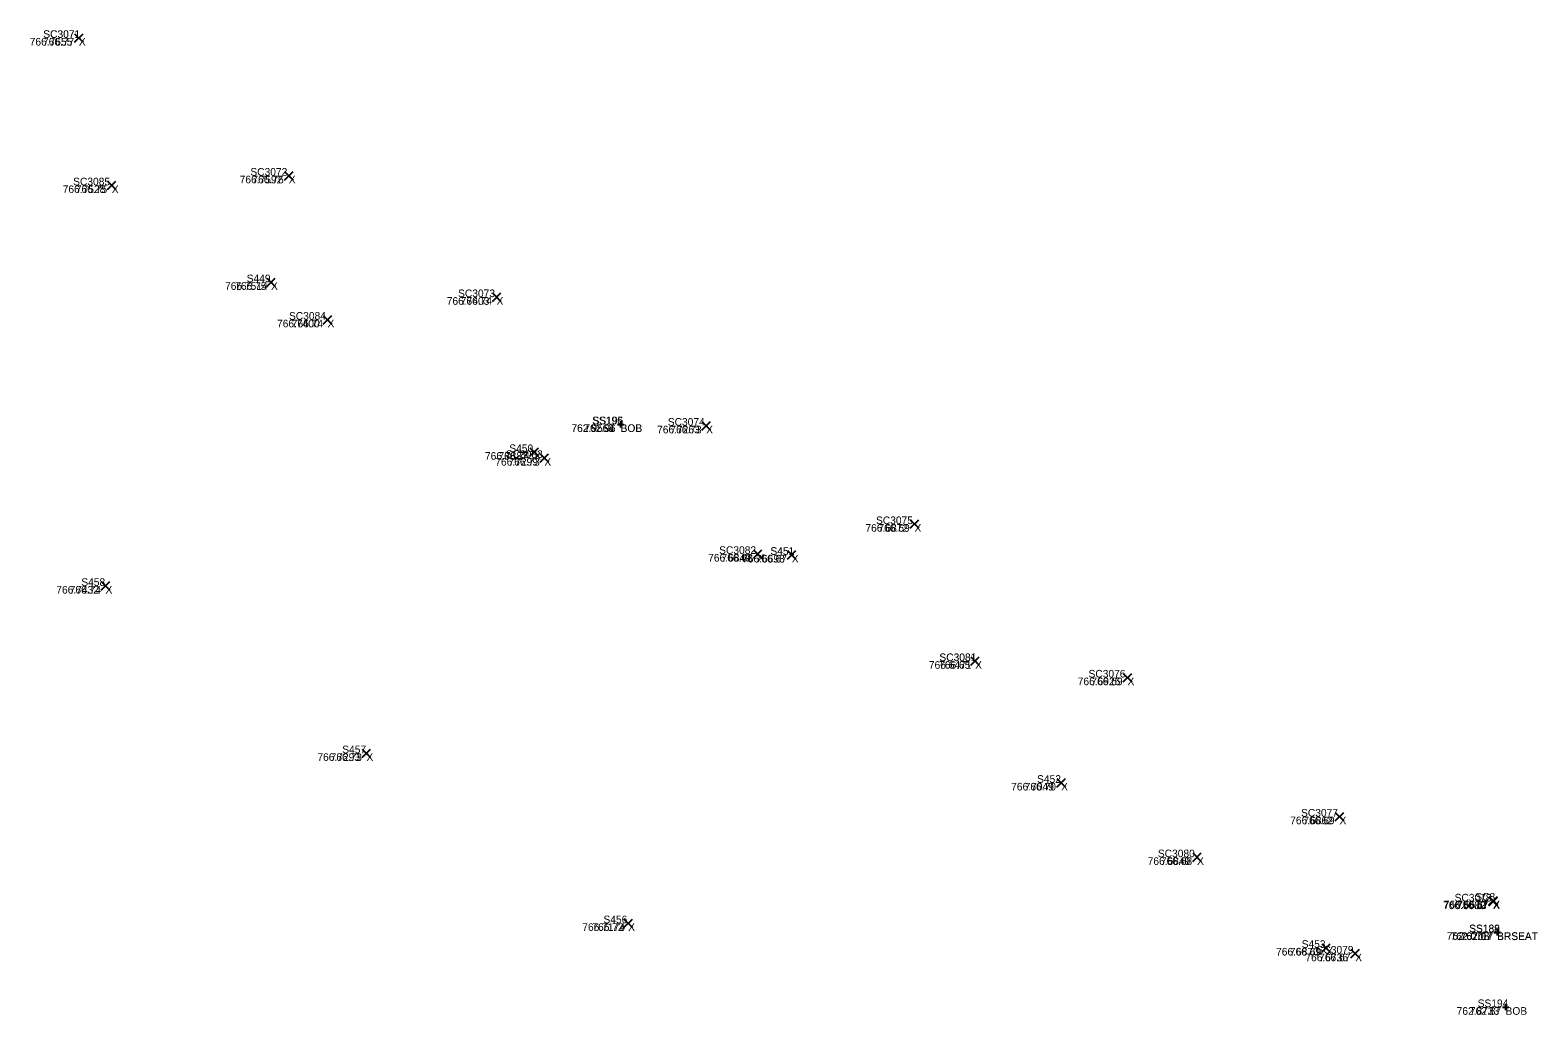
# Model space of a CAD drawing. Extents: x 1845019 to 1877956, y 680444 to 701081.
# Drawn here: x 1857818.01 to 1857829.85, y 694189.09 to 694196.82 of the extents above; entities that cross this region are included whole.
import ezdxf

# ---------------------------------------------------------------- set-up
doc = ezdxf.new("R2010")
doc.units = 0
for name, color, linetype in [('BR_X_SV_Beam_Seat', 7, 'Continuous'), ('BR_X_SV_Bottom_of_Beam_Text', 7, 'Continuous'), ('SV_X_Random_Point', 7, 'Continuous'), ('SV_X_Text_Comment', 7, 'Continuous'), ('SV_X_Text_Elevation', 7, 'Continuous'), ('SV_X_Text_Name', 7, 'Continuous')]:
    doc.layers.add(name, color=color, linetype=linetype)

msp = doc.modelspace()

# ---------------------------------------------------------------- linework, layer by layer
at = {"layer": 'BR_X_SV_Beam_Seat'}
for p, q in [((1857829.502, 694189.743), (1857829.552, 694189.743)), ((1857829.502, 694189.743), (1857829.552, 694189.743)), ((1857829.503, 694189.741), (1857829.553, 694189.741)), ((1857829.503, 694189.741), (1857829.553, 694189.741)), ((1857829.527, 694189.768), (1857829.527, 694189.718)), ((1857829.527, 694189.768), (1857829.527, 694189.718)), ((1857829.527, 694189.743), (1857829.527, 694189.743)), ((1857829.527, 694189.743), (1857829.527, 694189.743)), ((1857829.528, 694189.766), (1857829.528, 694189.716)), ((1857829.528, 694189.766), (1857829.528, 694189.716)), ((1857829.528, 694189.741), (1857829.528, 694189.741)), ((1857829.528, 694189.741), (1857829.528, 694189.741))]:
    msp.add_line(p, q, dxfattribs=at)
at = {"layer": 'BR_X_SV_Bottom_of_Beam_Text'}
for p, q in [((1857822.648, 694193.753), (1857822.648, 694193.703)), ((1857822.648, 694193.753), (1857822.648, 694193.703)), ((1857822.649, 694193.753), (1857822.649, 694193.703)), ((1857822.649, 694193.753), (1857822.649, 694193.703)), ((1857822.623, 694193.728), (1857822.673, 694193.728)), ((1857822.623, 694193.728), (1857822.673, 694193.728)), ((1857822.624, 694193.728), (1857822.674, 694193.728)), ((1857822.624, 694193.728), (1857822.674, 694193.728)), ((1857822.648, 694193.728), (1857822.648, 694193.728)), ((1857822.648, 694193.728), (1857822.648, 694193.728)), ((1857822.649, 694193.728), (1857822.649, 694193.728)), ((1857822.649, 694193.728), (1857822.649, 694193.728)), ((1857829.569, 694189.155), (1857829.619, 694189.155)), ((1857829.569, 694189.155), (1857829.619, 694189.155)), ((1857829.594, 694189.18), (1857829.594, 694189.13)), ((1857829.594, 694189.18), (1857829.594, 694189.13)), ((1857829.594, 694189.155), (1857829.594, 694189.155)), ((1857829.594, 694189.155), (1857829.594, 694189.155))]:
    msp.add_line(p, q, dxfattribs=at)
at = {"layer": 'SV_X_Random_Point'}
for p, q in [((1857818.363, 694196.727), (1857818.43, 694196.793)), ((1857818.363, 694196.793), (1857818.43, 694196.727)), ((1857818.363, 694196.727), (1857818.43, 694196.793)), ((1857818.363, 694196.793), (1857818.43, 694196.727)), ((1857820.011, 694195.645), (1857820.078, 694195.712)), ((1857820.011, 694195.712), (1857820.078, 694195.645)), ((1857820.011, 694195.645), (1857820.078, 694195.712)), ((1857820.011, 694195.712), (1857820.078, 694195.645)), ((1857818.621, 694195.57), (1857818.688, 694195.637)), ((1857818.621, 694195.637), (1857818.688, 694195.57)), ((1857818.621, 694195.57), (1857818.688, 694195.637)), ((1857818.621, 694195.637), (1857818.688, 694195.57)), ((1857819.872, 694194.809), (1857819.938, 694194.876)), ((1857819.872, 694194.876), (1857819.938, 694194.809)), ((1857819.872, 694194.809), (1857819.938, 694194.876)), ((1857819.872, 694194.876), (1857819.938, 694194.809)), ((1857821.642, 694194.693), (1857821.708, 694194.759)), ((1857821.642, 694194.759), (1857821.708, 694194.693)), ((1857821.642, 694194.693), (1857821.708, 694194.759)), ((1857821.642, 694194.759), (1857821.708, 694194.693)), ((1857820.315, 694194.515), (1857820.382, 694194.582)), ((1857820.315, 694194.582), (1857820.382, 694194.515)), ((1857820.315, 694194.515), (1857820.382, 694194.582)), ((1857820.315, 694194.582), (1857820.382, 694194.515)), ((1857823.287, 694193.683), (1857823.354, 694193.75)), ((1857823.287, 694193.75), (1857823.354, 694193.683)), ((1857823.287, 694193.683), (1857823.354, 694193.75)), ((1857823.287, 694193.75), (1857823.354, 694193.683)), ((1857821.937, 694193.477), (1857822.004, 694193.544)), ((1857821.937, 694193.544), (1857822.004, 694193.477)), ((1857821.937, 694193.477), (1857822.004, 694193.544)), ((1857821.937, 694193.544), (1857822.004, 694193.477)), ((1857822.017, 694193.431), (1857822.084, 694193.497)), ((1857822.017, 694193.497), (1857822.084, 694193.431)), ((1857822.017, 694193.431), (1857822.084, 694193.497)), ((1857822.017, 694193.497), (1857822.084, 694193.431)), ((1857824.922, 694192.912), (1857824.989, 694192.979)), ((1857824.922, 694192.979), (1857824.989, 694192.912)), ((1857824.922, 694192.912), (1857824.989, 694192.979)), ((1857824.922, 694192.979), (1857824.989, 694192.912)), ((1857823.691, 694192.678), (1857823.758, 694192.744)), ((1857823.691, 694192.744), (1857823.758, 694192.678)), ((1857823.691, 694192.678), (1857823.758, 694192.744)), ((1857823.691, 694192.744), (1857823.758, 694192.678)), ((1857823.958, 694192.671), (1857824.025, 694192.738)), ((1857823.958, 694192.738), (1857824.025, 694192.671)), ((1857823.958, 694192.671), (1857824.025, 694192.738)), ((1857823.958, 694192.738), (1857824.025, 694192.671)), ((1857818.573, 694192.427), (1857818.639, 694192.494)), ((1857818.573, 694192.494), (1857818.639, 694192.427)), ((1857818.573, 694192.427), (1857818.639, 694192.494)), ((1857818.573, 694192.494), (1857818.639, 694192.427)), ((1857825.397, 694191.837), (1857825.464, 694191.903)), ((1857825.397, 694191.903), (1857825.464, 694191.837)), ((1857825.397, 694191.837), (1857825.464, 694191.903)), ((1857825.397, 694191.903), (1857825.464, 694191.837)), ((1857826.593, 694191.708), (1857826.66, 694191.774)), ((1857826.593, 694191.774), (1857826.66, 694191.708)), ((1857826.593, 694191.708), (1857826.66, 694191.774)), ((1857826.593, 694191.774), (1857826.66, 694191.708)), ((1857820.62, 694191.113), (1857820.687, 694191.18)), ((1857820.62, 694191.18), (1857820.687, 694191.113)), ((1857820.62, 694191.113), (1857820.687, 694191.18)), ((1857820.62, 694191.18), (1857820.687, 694191.113)), ((1857826.073, 694190.882), (1857826.139, 694190.949)), ((1857826.073, 694190.949), (1857826.139, 694190.882)), ((1857826.073, 694190.882), (1857826.139, 694190.949)), ((1857826.073, 694190.949), (1857826.139, 694190.882)), ((1857828.258, 694190.617), (1857828.324, 694190.683)), ((1857828.258, 694190.683), (1857828.324, 694190.617)), ((1857828.258, 694190.617), (1857828.324, 694190.683)), ((1857828.258, 694190.683), (1857828.324, 694190.617)), ((1857827.14, 694190.298), (1857827.206, 694190.365)), ((1857827.14, 694190.365), (1857827.206, 694190.298)), ((1857827.14, 694190.298), (1857827.206, 694190.365)), ((1857827.14, 694190.365), (1857827.206, 694190.298)), ((1857829.463, 694189.957), (1857829.53, 694190.024)), ((1857829.463, 694190.024), (1857829.53, 694189.957)), ((1857829.463, 694189.957), (1857829.53, 694190.024)), ((1857829.463, 694190.024), (1857829.53, 694189.957)), ((1857829.463, 694189.951), (1857829.53, 694190.018)), ((1857829.463, 694190.018), (1857829.53, 694189.951)), ((1857829.463, 694189.951), (1857829.53, 694190.018)), ((1857829.463, 694190.018), (1857829.53, 694189.951)), ((1857822.674, 694189.78), (1857822.741, 694189.846)), ((1857822.674, 694189.846), (1857822.741, 694189.78)), ((1857822.674, 694189.78), (1857822.741, 694189.846)), ((1857822.674, 694189.846), (1857822.741, 694189.78)), ((1857828.151, 694189.587), (1857828.217, 694189.653)), ((1857828.151, 694189.653), (1857828.217, 694189.587)), ((1857828.151, 694189.587), (1857828.217, 694189.653)), ((1857828.151, 694189.653), (1857828.217, 694189.587)), ((1857828.38, 694189.542), (1857828.447, 694189.609)), ((1857828.38, 694189.609), (1857828.447, 694189.542)), ((1857828.38, 694189.542), (1857828.447, 694189.609)), ((1857828.38, 694189.609), (1857828.447, 694189.542))]:
    msp.add_line(p, q, dxfattribs=at)

# ---------------------------------------------------------------- texts
at = {"layer": 'BR_X_SV_Beam_Seat'}
for s, p in [('762.0708', (1857829.132, 694189.683)), ('762.0717', (1857829.163, 694189.681)), ('762.07', (1857829.241, 694189.683)), ('762.07', (1857829.242, 694189.681)), ('SS188', (1857829.308, 694189.743)), ('SS188', (1857829.308, 694189.743)), ('SS189', (1857829.309, 694189.741)), ('SS189', (1857829.309, 694189.741)), ('BRSEAT', (1857829.527, 694189.683)), ('BRSEAT', (1857829.528, 694189.681))]:
    msp.add_text(s, height=0.06, dxfattribs=at).set_placement(p)
at = {"layer": 'BR_X_SV_Bottom_of_Beam_Text'}
for s, p in [('SS196', (1857822.425, 694193.728)), ('SS196', (1857822.425, 694193.728)), ('SS195', (1857822.429, 694193.728)), ('SS195', (1857822.429, 694193.728)), ('762.9563', (1857822.262, 694193.668)), ('762.9564', (1857822.263, 694193.668)), ('762.96', (1857822.364, 694193.668)), ('762.96', (1857822.364, 694193.668)), ('BOB', (1857822.648, 694193.668)), ('BOB', (1857822.649, 694193.668)), ('762.8733', (1857829.21, 694189.095)), ('762.87', (1857829.314, 694189.095)), ('SS194', (1857829.375, 694189.155)), ('SS194', (1857829.375, 694189.155)), ('BOB', (1857829.594, 694189.095))]:
    msp.add_text(s, height=0.06, dxfattribs=at).set_placement(p)
at = {"layer": 'SV_X_Text_Comment'}
for p in [(1857818.397, 694196.7), (1857820.044, 694195.619), (1857818.655, 694195.543), (1857819.905, 694194.783), (1857821.675, 694194.666), (1857820.348, 694194.489), (1857823.32, 694193.657), (1857821.97, 694193.45), (1857822.05, 694193.404), (1857824.955, 694192.885), (1857823.724, 694192.651), (1857823.992, 694192.644), (1857818.606, 694192.4), (1857825.431, 694191.81), (1857826.627, 694191.681), (1857820.654, 694191.087), (1857826.106, 694190.855), (1857828.291, 694190.59), (1857827.173, 694190.271), (1857829.496, 694189.931), (1857829.496, 694189.924), (1857822.708, 694189.753), (1857828.184, 694189.56), (1857828.414, 694189.515)]:
    msp.add_text('X', height=0.06, dxfattribs=at).set_placement(p)
at = {"layer": 'SV_X_Text_Elevation'}
for s, p in [('766.7655', (1857818.011, 694196.7)), ('766.77', (1857818.115, 694196.7)), ('766.7592', (1857819.659, 694195.619)), ('766.76', (1857819.759, 694195.619)), ('766.7528', (1857818.27, 694195.543)), ('766.75', (1857818.373, 694195.543)), ('766.7514', (1857819.544, 694194.783)), ('766.75', (1857819.624, 694194.783)), ('766.7403', (1857821.284, 694194.666)), ('766.74', (1857821.394, 694194.666)), ('766.7400', (1857819.952, 694194.489)), ('766.74', (1857820.068, 694194.489)), ('766.7263', (1857822.935, 694193.657)), ('766.73', (1857823.039, 694193.657)), ('766.7387', (1857821.584, 694193.45)), ('766.7299', (1857821.665, 694193.404)), ('766.74', (1857821.69, 694193.45)), ('766.73', (1857821.769, 694193.404)), ('766.6872', (1857824.57, 694192.885)), ('766.69', (1857824.672, 694192.885)), ('766.6849', (1857823.336, 694192.651)), ('766.68', (1857823.441, 694192.651)), ('766.6698', (1857823.602, 694192.644)), ('766.67', (1857823.709, 694192.644)), ('766.7432', (1857818.22, 694192.4)), ('766.74', (1857818.325, 694192.4)), ('766.6471', (1857825.068, 694191.81)), ('766.65', (1857825.148, 694191.81)), ('766.6926', (1857826.236, 694191.681)), ('766.69', (1857826.343, 694191.681)), ('766.7293', (1857820.269, 694191.087)), ('766.73', (1857820.373, 694191.087)), ('766.7049', (1857825.714, 694190.855)), ('766.70', (1857825.82, 694190.855)), ('766.6862', (1857827.904, 694190.59)), ('766.69', (1857828.007, 694190.59)), ('766.6849', (1857826.785, 694190.271)), ('766.68', (1857826.889, 694190.271)), ('766.6680', (1857829.103, 694189.924)), ('766.6672', (1857829.11, 694189.931)), ('766.67', (1857829.213, 694189.931)), ('766.67', (1857829.213, 694189.924)), ('766.7174', (1857822.348, 694189.753)), ('766.72', (1857822.427, 694189.753)), ('766.6870', (1857827.793, 694189.56)), ('766.69', (1857827.901, 694189.56)), ('766.6736', (1857828.023, 694189.515)), ('766.67', (1857828.131, 694189.515))]:
    msp.add_text(s, height=0.06, dxfattribs=at).set_placement(p)
at = {"layer": 'SV_X_Text_Name'}
for s, p in [('SC3071', (1857818.117, 694196.76)), ('SC3071', (1857818.118, 694196.76)), ('SC3085', (1857818.352, 694195.603)), ('SC3085', (1857818.352, 694195.603)), ('SC3072', (1857819.743, 694195.679)), ('SC3072', (1857819.743, 694195.679)), ('S449', (1857819.714, 694194.843)), ('S449', (1857819.714, 694194.843)), ('SC3073', (1857821.373, 694194.726)), ('SC3073', (1857821.373, 694194.726)), ('SC3084', (1857820.046, 694194.549)), ('SC3084', (1857820.046, 694194.549)), ('SC3074', (1857823.019, 694193.717)), ('SC3074', (1857823.019, 694193.717)), ('SC3083', (1857821.748, 694193.464)), ('SC3083', (1857821.748, 694193.464)), ('S450', (1857821.775, 694193.51)), ('S450', (1857821.775, 694193.51)), ('SC3075', (1857824.653, 694192.945)), ('SC3075', (1857824.653, 694192.945)), ('SC3082', (1857823.422, 694192.711)), ('SC3082', (1857823.422, 694192.711)), ('S451', (1857823.824, 694192.704)), ('S451', (1857823.825, 694192.704)), ('S458', (1857818.416, 694192.46)), ('S458', (1857818.416, 694192.46)), ('SC3081', (1857825.15, 694191.87)), ('SC3081', (1857825.151, 694191.87)), ('SC3076', (1857826.321, 694191.741)), ('SC3076', (1857826.321, 694191.741)), ('S457', (1857820.464, 694191.147)), ('S457', (1857820.464, 694191.147)), ('S452', (1857825.917, 694190.915)), ('S452', (1857825.917, 694190.915)), ('SC3077', (1857827.989, 694190.65)), ('SC3077', (1857827.989, 694190.65)), ('SC3080', (1857826.865, 694190.331)), ('SC3080', (1857826.865, 694190.331)), ('SC3078', (1857829.194, 694189.984)), ('SC3078', (1857829.194, 694189.984)), ('SC8', (1857829.356, 694189.991)), ('SC8', (1857829.356, 694189.991)), ('S456', (1857822.514, 694189.813)), ('S456', (1857822.514, 694189.813)), ('S453', (1857827.994, 694189.62)), ('S453', (1857827.994, 694189.62)), ('SC3079', (1857828.111, 694189.575)), ('SC3079', (1857828.111, 694189.575))]:
    msp.add_text(s, height=0.06, dxfattribs=at).set_placement(p)

doc.saveas('drawing.dxf')
